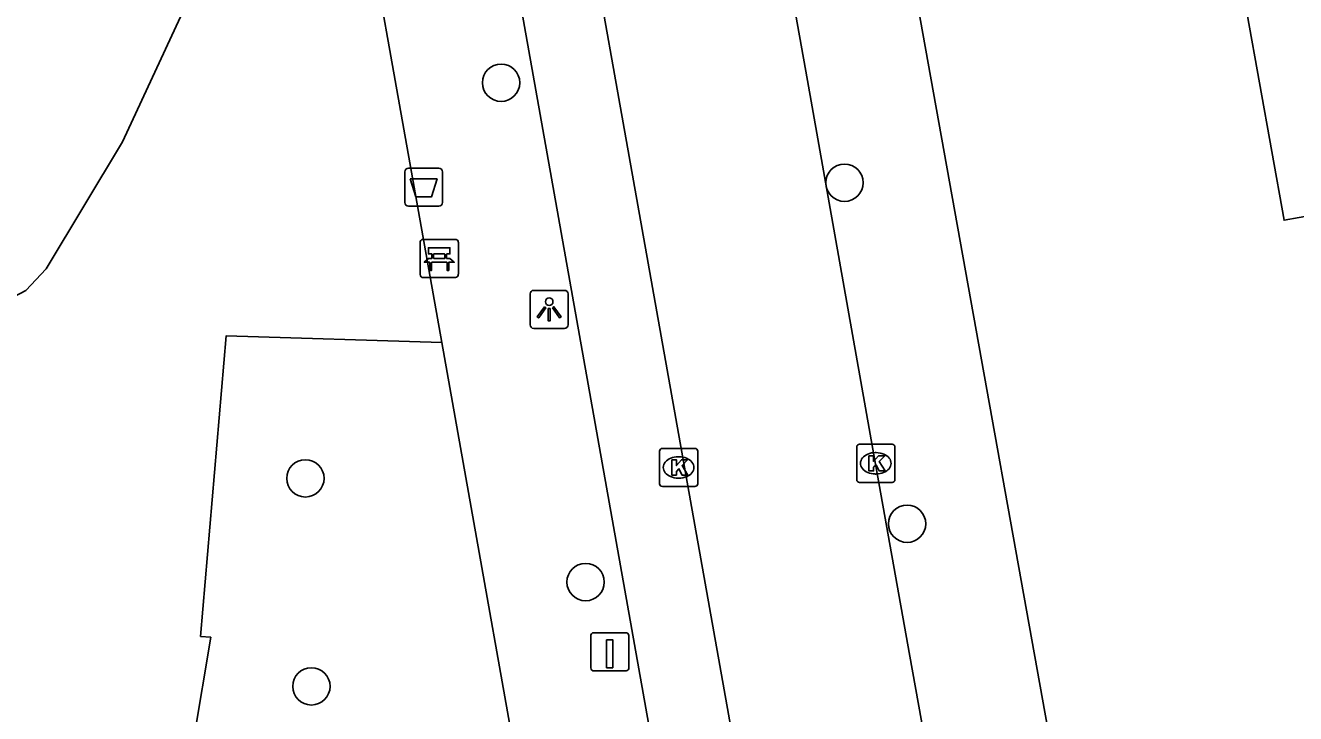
# Model space of a CAD drawing. Extents: x 157793 to 159380, y 380882 to 382313.
# Drawn here: x 158801.85 to 158835.13, y 381355.39 to 381373.42 of the extents above; entities that cross this region are included whole.
import ezdxf

# ---------------------------------------------------------------- set-up
doc = ezdxf.new("R2010")
doc.units = 0
for name, color, linetype in [('IMGEO_Afvalbak', 7, 'Continuous'), ('IMGEO_Bank', 7, 'Continuous'), ('IMGEO_Boom', 7, 'Continuous'), ('IMGEO_Groenvoorziening', 7, 'Continuous'), ('IMGEO_Kolk', 7, 'Continuous'), ('IMGEO_Laadpaal', 7, 'Continuous'), ('IMGEO_Lichtpunt', 7, 'Continuous'), ('IMGEO_Pand', 7, 'Continuous'), ('IMGEO_Rijbaan_lokaal_open', 7, 'Continuous'), ('IMGEO_Voetpad_open', 7, 'Continuous')]:
    doc.layers.add(name, color=color, linetype=linetype)

msp = doc.modelspace()

# ---------------------------------------------------------------- linework, layer by layer
at = {"layer": 'IMGEO_Afvalbak'}
for p, q in [((158811.785, 381368.781), (158811.785, 381369.581)), ((158811.785, 381369.581), (158811.785, 381368.781)), ((158811.885, 381369.681), (158812.675, 381369.681)), ((158812.675, 381369.681), (158811.885, 381369.681)), ((158812.775, 381369.581), (158812.775, 381368.781)), ((158812.775, 381368.781), (158812.775, 381369.581)), ((158812.675, 381368.681), (158811.885, 381368.681)), ((158811.885, 381368.681), (158812.675, 381368.681))]:
    msp.add_line(p, q, dxfattribs=at)
msp.add_lwpolyline([(158811.928, 381369.395), (158812.632, 381369.395), (158812.483, 381368.925), (158812.077, 381368.925), (158811.928, 381369.395)], dxfattribs=at)
for centre, start, end in [((158811.885, 381369.581), 90, 180), ((158811.885, 381369.581), 90, 180), ((158812.675, 381369.581), 0, 90), ((158812.675, 381369.581), 360, 90), ((158811.885, 381368.781), 180, 270), ((158811.885, 381368.781), 180, 270), ((158812.675, 381368.781), 270, 0), ((158812.675, 381368.781), 270, 0)]:
    msp.add_arc(centre, 0.1, start, end, dxfattribs=at)
at = {"layer": 'IMGEO_Bank'}
for p, q in [((158812.264, 381367.814), (158813.105, 381367.814)), ((158813.105, 381367.814), (158812.264, 381367.814)), ((158812.189, 381366.889), (158812.189, 381367.73)), ((158812.189, 381367.73), (158812.189, 381366.889)), ((158812.83, 381367.432), (158812.548, 381367.432)), ((158813.189, 381367.739), (158813.189, 381366.898)), ((158813.189, 381366.898), (158813.189, 381367.739)), ((158812.886, 381367.212), (158812.493, 381367.212)), ((158812.498, 381367.32), (158812.498, 381367.426)), ((158812.542, 381367.426), (158812.542, 381367.32)), ((158812.548, 381367.314), (158812.83, 381367.314)), ((158812.836, 381367.32), (158812.836, 381367.426)), ((158812.88, 381367.426), (158812.88, 381367.32)), ((158813.114, 381366.814), (158812.273, 381366.814)), ((158812.273, 381366.814), (158813.114, 381366.814))]:
    msp.add_line(p, q, dxfattribs=at)
for points in [[(158812.492, 381367.432), (158812.406, 381367.432), (158812.406, 381367.593), (158812.969, 381367.593), (158812.969, 381367.432), (158812.886, 381367.432)], [(158812.436, 381367.212), (158812.294, 381367.212), (158812.406, 381367.314), (158812.492, 381367.314)], [(158812.486, 381367.205), (158812.486, 381366.998), (158812.443, 381366.998), (158812.443, 381367.205)], [(158812.886, 381367.314), (158812.969, 381367.314), (158813.081, 381367.212), (158812.942, 381367.212)], [(158812.936, 381367.205), (158812.936, 381366.998), (158812.892, 381366.998), (158812.892, 381367.205)]]:
    msp.add_lwpolyline(points, dxfattribs=at)
for centre, radius, start, end in [((158812.267, 381367.736), 0.0779, 92.4484, 184.2845), ((158812.267, 381367.736), 0.0779, 92.4484, 184.2845), ((158813.111, 381367.736), 0.0779, 2.4484, 94.2845), ((158813.111, 381367.736), 0.0779, 2.4484, 94.2845), ((158812.491, 381367.425), 0.00671, 2.8957, 87.1043), ((158812.548, 381367.425), 0.00671, 92.8957, 177.1043), ((158812.83, 381367.425), 0.00671, 2.8957, 87.1043), ((158812.887, 381367.425), 0.00671, 92.8957, 177.1043), ((158812.436, 381367.205), 0.00671, 2.8957, 87.1043), ((158812.493, 381367.205), 0.00671, 92.8957, 177.1043), ((158812.491, 381367.321), 0.00671, 272.8957, 357.1043), ((158812.548, 381367.321), 0.00671, 182.8957, 267.1043), ((158812.83, 381367.321), 0.00671, 272.8957, 357.1043), ((158812.887, 381367.321), 0.00671, 182.8957, 267.1043), ((158812.885, 381367.205), 0.00671, 2.8957, 87.1043), ((158812.942, 381367.205), 0.00671, 92.8957, 177.1043), ((158812.267, 381366.892), 0.0779, 182.4484, 274.2845), ((158812.267, 381366.892), 0.0779, 182.4484, 274.2845), ((158813.111, 381366.892), 0.0779, 272.4484, 4.2845), ((158813.111, 381366.892), 0.0779, 272.4484, 4.2845)]:
    msp.add_arc(centre, radius, start, end, dxfattribs=at)
at = {"layer": 'IMGEO_Boom'}
for centre in [(158814.31, 381371.916), (158823.307, 381369.297), (158809.182, 381361.553), (158824.947, 381360.363), (158816.523, 381358.836), (158809.339, 381356.105)]:
    msp.add_circle(centre, 0.489, dxfattribs=at)
at = {"layer": 'IMGEO_Groenvoorziening'}
for points in [[(158806.025, 381373.886), (158804.387, 381370.366), (158802.389, 381367.037), (158801.854, 381366.475), (158801.213, 381366.137), (158800.74, 381366.03), (158800.256, 381366.023), (158799.553, 381366.201), (158797.852, 381367.57), (158796.752, 381368.708), (158795.777, 381369.954), (158794.938, 381371.296), (158794.243, 381372.718), (158793.592, 381373.949)], [(158804.057, 381348.081), (158806.078, 381354.768), (158806.257, 381354.738), (158806.704, 381357.389), (158806.434, 381357.414), (158807.102, 381365.284), (158812.758, 381365.11)]]:
    msp.add_lwpolyline(points, dxfattribs=at)
at = {"layer": 'IMGEO_Kolk'}
for p, q in [((158823.701, 381362.447), (158824.553, 381362.447)), ((158818.459, 381361.413), (158818.459, 381362.265)), ((158818.534, 381362.339), (158819.386, 381362.339)), ((158818.947, 381362.119), (158818.972, 381362.119)), ((158819.46, 381362.265), (158819.46, 381361.413)), ((158823.626, 381361.521), (158823.626, 381362.373)), ((158824.114, 381362.227), (158824.139, 381362.227)), ((158824.627, 381362.373), (158824.627, 381361.521)), ((158818.97, 381361.559), (158818.945, 381361.559)), ((158824.553, 381361.447), (158823.701, 381361.447)), ((158824.137, 381361.667), (158824.112, 381361.667)), ((158819.386, 381361.339), (158818.534, 381361.339))]:
    msp.add_line(p, q, dxfattribs=at)
for points in [[(158823.701, 381362.447), (158824.553, 381362.447)], [(158818.459, 381361.413), (158818.459, 381362.265)], [(158818.534, 381362.339), (158819.386, 381362.339)], [(158819.46, 381362.265), (158819.46, 381361.413)], [(158823.626, 381361.521), (158823.626, 381362.373)], [(158823.947, 381362.147), (158824.07, 381362.147), (158824.07, 381361.996), (158824.2, 381362.147), (158824.364, 381362.147), (158824.218, 381361.996), (158824.371, 381361.747), (158824.219, 381361.747), (158824.134, 381361.911), (158824.07, 381361.844), (158824.07, 381361.747), (158823.947, 381361.747), (158823.947, 381362.147)], [(158824.627, 381362.373), (158824.627, 381361.521)], [(158818.78, 381362.039), (158818.903, 381362.039), (158818.903, 381361.888), (158819.033, 381362.039), (158819.197, 381362.039), (158819.051, 381361.888), (158819.204, 381361.639), (158819.052, 381361.639), (158818.967, 381361.803), (158818.903, 381361.736), (158818.903, 381361.639), (158818.78, 381361.639), (158818.78, 381362.039)], [(158824.553, 381361.447), (158823.701, 381361.447)], [(158819.386, 381361.339), (158818.534, 381361.339)]]:
    msp.add_lwpolyline(points, dxfattribs=at)
for centre, start, end in [((158823.703, 381362.371), 91.552, 178.448), ((158823.703, 381362.371), 91.552, 178.448), ((158824.551, 381362.371), 1.552, 88.448), ((158824.551, 381362.371), 1.552, 88.448), ((158818.536, 381362.263), 91.552, 178.448), ((158818.536, 381362.263), 91.552, 178.448), ((158819.384, 381362.263), 1.552, 88.448), ((158819.384, 381362.263), 1.552, 88.448), ((158823.703, 381361.523), 181.552, 268.448), ((158823.703, 381361.523), 181.552, 268.448), ((158824.551, 381361.523), 271.552, 358.448), ((158824.551, 381361.523), 271.552, 358.448), ((158818.536, 381361.415), 181.552, 268.448), ((158818.536, 381361.415), 181.552, 268.448), ((158819.384, 381361.415), 271.552, 358.448), ((158819.384, 381361.415), 271.552, 358.448)]:
    msp.add_arc(centre, 0.0765, start, end, dxfattribs=at)
for centre, major_axis, ratio, start_param, end_param in [((158818.946, 381361.839), (-0.387, 0.002), 0.722429, 4.712389, 7.853982), ((158818.971, 381361.839), (-0.39, 0.002), 0.717154, 1.570796, 4.712389), ((158824.113, 381361.947), (-0.387, 0.002), 0.722429, 4.712389, 7.853982), ((158824.138, 381361.947), (-0.39, 0.002), 0.717154, 1.570796, 4.712389)]:
    msp.add_ellipse(centre, major_axis=major_axis, ratio=ratio, start_param=start_param, end_param=end_param, dxfattribs=at)
at = {"layer": 'IMGEO_Laadpaal'}
for p, q in [((158817.574, 381357.511), (158816.733, 381357.511)), ((158817.574, 381357.511), (158816.733, 381357.511)), ((158816.658, 381357.427), (158816.658, 381356.586)), ((158816.658, 381357.427), (158816.658, 381356.586)), ((158817.658, 381356.595), (158817.658, 381357.436)), ((158817.658, 381356.595), (158817.658, 381357.436)), ((158816.742, 381356.511), (158817.583, 381356.511)), ((158816.742, 381356.511), (158817.583, 381356.511))]:
    msp.add_line(p, q, dxfattribs=at)
msp.add_lwpolyline([(158817.073, 381357.324), (158817.233, 381357.324), (158817.233, 381356.591), (158817.073, 381356.591), (158817.073, 381357.324)], dxfattribs=at)
for centre, start, end in [((158816.736, 381357.433), 92.4484, 184.2845), ((158816.736, 381357.433), 92.4484, 184.2845), ((158817.58, 381357.433), 2.4484, 94.2845), ((158817.58, 381357.433), 2.4484, 94.2845), ((158816.736, 381356.589), 182.4484, 274.2845), ((158816.736, 381356.589), 182.4484, 274.2845), ((158817.58, 381356.589), 272.4484, 4.2845), ((158817.58, 381356.589), 272.4484, 4.2845)]:
    msp.add_arc(centre, 0.0779, start, end, dxfattribs=at)
at = {"layer": 'IMGEO_Lichtpunt'}
for p, q in [((158815.972, 381366.478), (158815.164, 381366.478)), ((158815.972, 381366.478), (158815.164, 381366.478)), ((158815.07, 381366.383), (158815.07, 381365.576)), ((158815.07, 381366.383), (158815.07, 381365.576)), ((158816.066, 381365.576), (158816.066, 381366.383)), ((158816.066, 381365.576), (158816.066, 381366.383)), ((158815.164, 381365.482), (158815.972, 381365.482)), ((158815.164, 381365.482), (158815.972, 381365.482))]:
    msp.add_line(p, q, dxfattribs=at)
for points in [[(158815.444, 381366.047), (158815.483, 381366.019), (158815.295, 381365.757), (158815.257, 381365.784), (158815.444, 381366.047)], [(158815.546, 381365.999), (158815.593, 381365.999), (158815.593, 381365.677), (158815.546, 381365.677), (158815.546, 381365.999)], [(158815.656, 381366.019), (158815.694, 381366.046), (158815.881, 381365.784), (158815.842, 381365.756), (158815.656, 381366.019)]]:
    msp.add_lwpolyline(points, dxfattribs=at)
msp.add_circle((158815.569, 381366.181), 0.0994, dxfattribs=at)
for centre, start, end in [((158815.164, 381366.383), 90, 180), ((158815.164, 381366.383), 90, 180), ((158815.972, 381366.383), 0, 90), ((158815.972, 381366.383), 0, 90), ((158815.164, 381365.576), 180, 270), ((158815.164, 381365.576), 180, 270), ((158815.972, 381365.576), 270, 0), ((158815.972, 381365.576), 270, 360)]:
    msp.add_arc(centre, 0.0946, start, end, dxfattribs=at)
at = {"layer": 'IMGEO_Pand'}
msp.add_lwpolyline([(158838.511, 381368.985), (158836.791, 381368.664), (158834.822, 381368.312), (158833.536, 381375.516), (158835.263, 381375.823), (158834.683, 381379.076)], dxfattribs=at)
at = {"layer": 'IMGEO_Rijbaan_lokaal_open'}
for points in [[(158808.835, 381447.698), (158811.157, 381434.707), (158812.19, 381428.797), (158813.145, 381423.478), (158814.217, 381417.404), (158815.12, 381412.365), (158816.707, 381403.506), (158817.658, 381398.163), (158818.555, 381393.166), (158819.402, 381388.399), (158820.48, 381382.334), (158821.435, 381377.001), (158822.339, 381371.978), (158823.177, 381367.239), (158824.077, 381362.17), (158825.017, 381356.892), (158825.941, 381351.755), (158826.759, 381347.247)], [(158803.981, 381446.805), (158821.533, 381348.267)]]:
    msp.add_lwpolyline(points, dxfattribs=at)
at = {"layer": 'IMGEO_Voetpad_open'}
for points in [[(158829.616, 381349.554), (158812.041, 381447.285)], [(158818.875, 381351.172), (158802.365, 381443.939)], [(158809.817, 381381.639), (158812.758, 381365.11)], [(158812.758, 381365.11), (158815.458, 381349.933)]]:
    msp.add_lwpolyline(points, dxfattribs=at)

doc.saveas('drawing.dxf')
